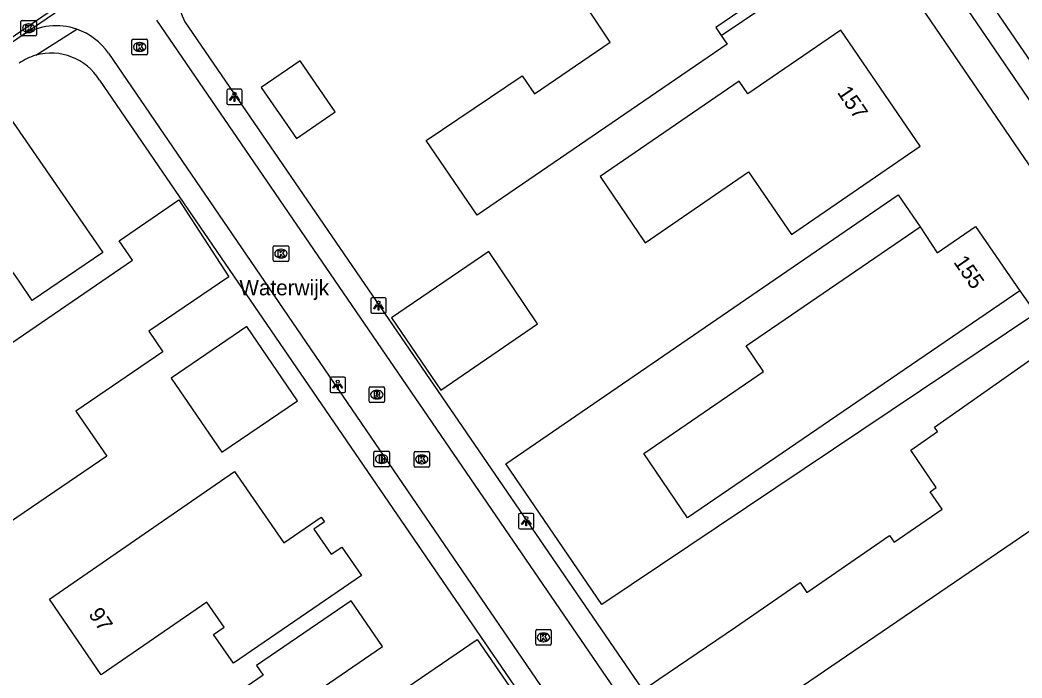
# Model space of a CAD drawing. Extents: x 155275 to 156263, y 382654 to 383635.
# Drawn here: x 155584 to 155648.7, y 383190.6 to 383233.1 of the extents above; entities that cross this region are included whole.
import ezdxf

# ---------------------------------------------------------------- set-up
doc = ezdxf.new("R2010")
doc.units = 0
for name, color, linetype in [('IMGEO_Brandkraan', 7, 'Continuous'), ('IMGEO_Hek', 7, 'Continuous'), ('IMGEO_Kolk', 7, 'Continuous'), ('IMGEO_Lichtpunt', 7, 'Continuous'), ('IMGEO_Openbare_ruimte_label', 7, 'Continuous'), ('IMGEO_Pand', 7, 'Continuous'), ('IMGEO_Pand_nummerreeks', 7, 'Continuous'), ('IMGEO_Pand_overbouw', 7, 'Continuous'), ('IMGEO_Rijbaan_lokaal_gesloten', 7, 'Continuous'), ('IMGEO_Rijbaan_lokaal_open', 7, 'Continuous'), ('IMGEO_Rioolput', 7, 'Continuous'), ('IMGEO_Voetpad_open', 7, 'Continuous')]:
    doc.layers.add(name, color=color, linetype=linetype)

msp = doc.modelspace()

# ---------------------------------------------------------------- linework, layer by layer
at = {"layer": 'IMGEO_Brandkraan'}
for p, q in [((155606.846, 383204.318), (155606.846, 383205.17)), ((155606.921, 383205.244), (155607.773, 383205.244)), ((155607.334, 383205.024), (155607.359, 383205.024)), ((155607.847, 383205.17), (155607.847, 383204.318)), ((155607.773, 383204.244), (155606.921, 383204.244)), ((155607.357, 383204.464), (155607.332, 383204.464))]:
    msp.add_line(p, q, dxfattribs=at)
for points in [[(155606.846, 383204.318), (155606.846, 383205.17)], [(155606.921, 383205.244), (155607.773, 383205.244)], [(155607.194, 383204.944), (155607.194, 383204.544), (155607.407, 383204.544)], [(155607.425, 383204.944), (155607.194, 383204.944)], [(155607.373, 383204.863), (155607.319, 383204.863), (155607.319, 383204.787)], [(155607.847, 383205.17), (155607.847, 383204.318)], [(155607.773, 383204.244), (155606.921, 383204.244)], [(155607.319, 383204.787), (155607.372, 383204.787)], [(155607.381, 383204.711), (155607.319, 383204.711), (155607.319, 383204.63)], [(155607.319, 383204.63), (155607.381, 383204.63)]]:
    msp.add_lwpolyline(points, dxfattribs=at)
for centre, radius, start, end in [((155606.923, 383205.168), 0.0765, 91.55205, 178.44795), ((155606.923, 383205.168), 0.0765, 91.55205, 178.44795), ((155607.374, 383204.825), 0.0379, 267.82845, 90.93552), ((155607.429, 383204.799), 0.145, 59.4692, 91.53667), ((155607.454, 383204.846), 0.0922, 285.51372, 58.15012), ((155607.771, 383205.168), 0.0765, 1.55205, 88.44795), ((155607.771, 383205.168), 0.0765, 1.55205, 88.44795), ((155606.923, 383204.32), 0.0765, 181.55205, 268.44795), ((155606.923, 383204.32), 0.0765, 181.55205, 268.44795), ((155607.382, 383204.67), 0.0404, 269.87594, 90.50774), ((155607.413, 383204.795), 0.251, 268.66757, 293.53466), ((155607.459, 383204.654), 0.105, 301.31148, 78.98903), ((155607.771, 383204.32), 0.0765, 271.55205, 358.44795), ((155607.771, 383204.32), 0.0765, 271.55205, 358.44795)]:
    msp.add_arc(centre, radius, start, end, dxfattribs=at)
for centre, major_axis, ratio, start_param, end_param in [((155607.333, 383204.744), (-0.387, 0.002), 0.722429, 4.712389, 7.853982), ((155607.358, 383204.744), (-0.39, 0.002), 0.717154, 1.570796, 4.712389)]:
    msp.add_ellipse(centre, major_axis=major_axis, ratio=ratio, start_param=start_param, end_param=end_param, dxfattribs=at)
at = {"layer": 'IMGEO_Hek'}
msp.add_lwpolyline([(155648.595, 383215.616), (155649.617, 383214.142), (155621.586, 383195.348), (155615.371, 383204.442), (155640.732, 383221.815), (155642.147, 383219.752)], dxfattribs=at)
at = {"layer": 'IMGEO_Kolk'}
for p, q in [((155584.041, 383232.149), (155584.041, 383233.001)), ((155584.116, 383233.075), (155584.968, 383233.075)), ((155584.529, 383232.855), (155584.554, 383232.855)), ((155585.042, 383233.001), (155585.042, 383232.149)), ((155584.968, 383232.075), (155584.116, 383232.075)), ((155584.552, 383232.295), (155584.527, 383232.295)), ((155591.214, 383230.938), (155591.214, 383231.79)), ((155591.289, 383231.864), (155592.141, 383231.864)), ((155591.702, 383231.644), (155591.727, 383231.644)), ((155592.215, 383231.79), (155592.215, 383230.938)), ((155592.141, 383230.864), (155591.289, 383230.864)), ((155591.725, 383231.084), (155591.7, 383231.084)), ((155600.341, 383217.588), (155600.341, 383218.44)), ((155600.416, 383218.514), (155601.268, 383218.514)), ((155601.342, 383218.44), (155601.342, 383217.588)), ((155600.829, 383218.294), (155600.854, 383218.294)), ((155601.268, 383217.514), (155600.416, 383217.514)), ((155600.852, 383217.734), (155600.827, 383217.734)), ((155609.442, 383204.296), (155609.442, 383205.148)), ((155609.517, 383205.222), (155610.369, 383205.222)), ((155609.93, 383205.002), (155609.955, 383205.002)), ((155610.443, 383205.148), (155610.443, 383204.296)), ((155610.369, 383204.222), (155609.517, 383204.222)), ((155609.953, 383204.442), (155609.928, 383204.442)), ((155617.305, 383192.796), (155617.305, 383193.648)), ((155617.38, 383193.722), (155618.232, 383193.722)), ((155617.793, 383193.502), (155617.818, 383193.502)), ((155618.306, 383193.648), (155618.306, 383192.796)), ((155618.232, 383192.722), (155617.38, 383192.722)), ((155617.816, 383192.942), (155617.791, 383192.942))]:
    msp.add_line(p, q, dxfattribs=at)
for points in [[(155584.041, 383232.149), (155584.041, 383233.001)], [(155584.116, 383233.075), (155584.968, 383233.075)], [(155584.362, 383232.775), (155584.485, 383232.775), (155584.485, 383232.624), (155584.615, 383232.775), (155584.779, 383232.775), (155584.633, 383232.624), (155584.786, 383232.375), (155584.634, 383232.375), (155584.549, 383232.539), (155584.485, 383232.472), (155584.485, 383232.375), (155584.362, 383232.375), (155584.362, 383232.775)], [(155585.042, 383233.001), (155585.042, 383232.149)], [(155584.968, 383232.075), (155584.116, 383232.075)], [(155591.214, 383230.938), (155591.214, 383231.79)], [(155591.289, 383231.864), (155592.141, 383231.864)], [(155591.535, 383231.564), (155591.658, 383231.564), (155591.658, 383231.413), (155591.788, 383231.564), (155591.952, 383231.564), (155591.806, 383231.413), (155591.959, 383231.164), (155591.807, 383231.164), (155591.722, 383231.328), (155591.658, 383231.261), (155591.658, 383231.164), (155591.535, 383231.164), (155591.535, 383231.564)], [(155592.215, 383231.79), (155592.215, 383230.938)], [(155592.141, 383230.864), (155591.289, 383230.864)], [(155600.341, 383217.588), (155600.341, 383218.44)], [(155600.416, 383218.514), (155601.268, 383218.514)], [(155601.342, 383218.44), (155601.342, 383217.588)], [(155600.662, 383218.214), (155600.785, 383218.214), (155600.785, 383218.063), (155600.915, 383218.214), (155601.079, 383218.214), (155600.933, 383218.063), (155601.086, 383217.814), (155600.934, 383217.814), (155600.849, 383217.978), (155600.785, 383217.911), (155600.785, 383217.814), (155600.662, 383217.814), (155600.662, 383218.214)], [(155601.268, 383217.514), (155600.416, 383217.514)], [(155609.442, 383204.296), (155609.442, 383205.148)], [(155609.517, 383205.222), (155610.369, 383205.222)], [(155609.763, 383204.922), (155609.886, 383204.922), (155609.886, 383204.771), (155610.016, 383204.922), (155610.18, 383204.922), (155610.034, 383204.771), (155610.187, 383204.522), (155610.035, 383204.522), (155609.95, 383204.686), (155609.886, 383204.619), (155609.886, 383204.522), (155609.763, 383204.522), (155609.763, 383204.922)], [(155610.443, 383205.148), (155610.443, 383204.296)], [(155610.369, 383204.222), (155609.517, 383204.222)], [(155617.305, 383192.796), (155617.305, 383193.648)], [(155617.38, 383193.722), (155618.232, 383193.722)], [(155617.626, 383193.422), (155617.749, 383193.422), (155617.749, 383193.271), (155617.879, 383193.422), (155618.043, 383193.422), (155617.897, 383193.271), (155618.05, 383193.022), (155617.898, 383193.022), (155617.813, 383193.186), (155617.749, 383193.119), (155617.749, 383193.022), (155617.626, 383193.022), (155617.626, 383193.422)], [(155618.306, 383193.648), (155618.306, 383192.796)], [(155618.232, 383192.722), (155617.38, 383192.722)]]:
    msp.add_lwpolyline(points, dxfattribs=at)
for centre, start, end in [((155584.118, 383232.999), 91.55205, 178.44795), ((155584.118, 383232.999), 91.55205, 178.44795), ((155584.966, 383232.999), 1.55205, 88.44795), ((155584.966, 383232.999), 1.55205, 88.44795), ((155584.118, 383232.151), 181.55205, 268.44795), ((155584.118, 383232.151), 181.55205, 268.44795), ((155584.966, 383232.151), 271.55205, 358.44795), ((155584.966, 383232.151), 271.55205, 358.44795), ((155591.291, 383231.788), 91.55205, 178.44795), ((155591.291, 383231.788), 91.55205, 178.44795), ((155592.139, 383231.788), 1.55205, 88.44795), ((155592.139, 383231.788), 1.55205, 88.44795), ((155591.291, 383230.94), 181.55205, 268.44795), ((155591.291, 383230.94), 181.55205, 268.44795), ((155592.139, 383230.94), 271.55205, 358.44795), ((155592.139, 383230.94), 271.55205, 358.44795), ((155600.418, 383218.438), 91.55205, 178.44795), ((155600.418, 383218.438), 91.55205, 178.44795), ((155601.266, 383218.438), 1.55205, 88.44795), ((155601.266, 383218.438), 1.55205, 88.44795), ((155600.418, 383217.59), 181.55205, 268.44795), ((155600.418, 383217.59), 181.55205, 268.44795), ((155601.266, 383217.59), 271.55205, 358.44795), ((155601.266, 383217.59), 271.55205, 358.44795), ((155609.519, 383205.146), 91.55205, 178.44795), ((155609.519, 383205.146), 91.55205, 178.44795), ((155610.367, 383205.146), 1.55205, 88.44795), ((155610.367, 383205.146), 1.55205, 88.44795), ((155609.519, 383204.298), 181.55205, 268.44795), ((155609.519, 383204.298), 181.55205, 268.44795), ((155610.367, 383204.298), 271.55205, 358.44795), ((155610.367, 383204.298), 271.55205, 358.44795), ((155617.382, 383193.646), 91.55205, 178.44795), ((155617.382, 383193.646), 91.55205, 178.44795), ((155618.23, 383193.646), 1.55205, 88.44795), ((155618.23, 383193.646), 1.55205, 88.44795), ((155617.382, 383192.798), 181.55205, 268.44795), ((155617.382, 383192.798), 181.55205, 268.44795), ((155618.23, 383192.798), 271.55205, 358.44795), ((155618.23, 383192.798), 271.55205, 358.44795)]:
    msp.add_arc(centre, 0.0765, start, end, dxfattribs=at)
for centre, major_axis, ratio, start_param, end_param in [((155584.528, 383232.575), (-0.387, 0.002), 0.722429, 4.712389, 7.853982), ((155584.553, 383232.575), (-0.39, 0.002), 0.717154, 1.570796, 4.712389), ((155591.701, 383231.364), (-0.387, 0.002), 0.722429, 4.712389, 7.853982), ((155591.726, 383231.364), (-0.39, 0.002), 0.717154, 1.570796, 4.712389), ((155600.828, 383218.014), (-0.387, 0.002), 0.722429, 4.712389, 7.853982), ((155600.853, 383218.014), (-0.39, 0.002), 0.717154, 1.570796, 4.712389), ((155609.929, 383204.722), (-0.387, 0.002), 0.722429, 4.712389, 7.853982), ((155609.954, 383204.722), (-0.39, 0.002), 0.717154, 1.570796, 4.712389), ((155617.792, 383193.222), (-0.387, 0.002), 0.722429, 4.712389, 7.853982), ((155617.817, 383193.222), (-0.39, 0.002), 0.717154, 1.570796, 4.712389)]:
    msp.add_ellipse(centre, major_axis=major_axis, ratio=ratio, start_param=start_param, end_param=end_param, dxfattribs=at)
at = {"layer": 'IMGEO_Lichtpunt'}
for p, q in [((155597.341, 383228.538), (155597.341, 383227.731)), ((155597.341, 383228.538), (155597.341, 383227.731)), ((155598.243, 383228.633), (155597.435, 383228.633)), ((155598.243, 383228.633), (155597.435, 383228.633)), ((155598.337, 383227.731), (155598.337, 383228.538)), ((155598.337, 383227.731), (155598.337, 383228.538)), ((155597.435, 383227.637), (155598.243, 383227.637)), ((155597.435, 383227.637), (155598.243, 383227.637)), ((155606.647, 383215.06), (155606.647, 383214.253)), ((155606.647, 383215.06), (155606.647, 383214.253)), ((155607.549, 383215.155), (155606.741, 383215.155)), ((155607.549, 383215.155), (155606.741, 383215.155)), ((155607.643, 383214.253), (155607.643, 383215.06)), ((155607.643, 383214.253), (155607.643, 383215.06)), ((155606.741, 383214.159), (155607.549, 383214.159)), ((155606.741, 383214.159), (155607.549, 383214.159)), ((155604.918, 383210.038), (155604.11, 383210.038)), ((155604.918, 383210.038), (155604.11, 383210.038)), ((155604.016, 383209.943), (155604.016, 383209.136)), ((155604.016, 383209.943), (155604.016, 383209.136)), ((155605.012, 383209.136), (155605.012, 383209.943)), ((155605.012, 383209.136), (155605.012, 383209.943)), ((155604.11, 383209.042), (155604.918, 383209.042)), ((155604.11, 383209.042), (155604.918, 383209.042)), ((155616.197, 383201.14), (155616.197, 383200.333)), ((155616.197, 383201.14), (155616.197, 383200.333)), ((155617.099, 383201.235), (155616.291, 383201.235)), ((155617.099, 383201.235), (155616.291, 383201.235)), ((155617.193, 383200.333), (155617.193, 383201.14)), ((155617.193, 383200.333), (155617.193, 383201.14)), ((155616.291, 383200.239), (155617.099, 383200.239)), ((155616.291, 383200.239), (155617.099, 383200.239))]:
    msp.add_line(p, q, dxfattribs=at)
for points in [[(155597.715, 383228.202), (155597.754, 383228.174), (155597.566, 383227.912), (155597.528, 383227.939), (155597.715, 383228.202)], [(155597.817, 383228.154), (155597.864, 383228.154), (155597.864, 383227.832), (155597.817, 383227.832), (155597.817, 383228.154)], [(155597.927, 383228.174), (155597.965, 383228.201), (155598.152, 383227.939), (155598.113, 383227.911), (155597.927, 383228.174)], [(155607.021, 383214.724), (155607.06, 383214.696), (155606.872, 383214.434), (155606.834, 383214.461), (155607.021, 383214.724)], [(155607.123, 383214.676), (155607.17, 383214.676), (155607.17, 383214.354), (155607.123, 383214.354), (155607.123, 383214.676)], [(155607.233, 383214.696), (155607.271, 383214.723), (155607.458, 383214.461), (155607.419, 383214.433), (155607.233, 383214.696)], [(155604.39, 383209.607), (155604.429, 383209.579), (155604.241, 383209.317), (155604.203, 383209.344), (155604.39, 383209.607)], [(155604.492, 383209.559), (155604.539, 383209.559), (155604.539, 383209.237), (155604.492, 383209.237), (155604.492, 383209.559)], [(155604.602, 383209.579), (155604.64, 383209.606), (155604.827, 383209.344), (155604.788, 383209.316), (155604.602, 383209.579)], [(155616.571, 383200.804), (155616.61, 383200.776), (155616.422, 383200.514), (155616.384, 383200.541), (155616.571, 383200.804)], [(155616.673, 383200.756), (155616.72, 383200.756), (155616.72, 383200.434), (155616.673, 383200.434), (155616.673, 383200.756)], [(155616.783, 383200.776), (155616.821, 383200.803), (155617.008, 383200.541), (155616.969, 383200.513), (155616.783, 383200.776)]]:
    msp.add_lwpolyline(points, dxfattribs=at)
for centre in [(155597.84, 383228.336), (155607.146, 383214.858), (155604.515, 383209.741), (155616.696, 383200.938)]:
    msp.add_circle(centre, 0.0994, dxfattribs=at)
for centre, start, end in [((155597.435, 383228.538), 90, 180), ((155597.435, 383228.538), 90, 180), ((155598.243, 383228.538), 0, 90), ((155598.243, 383228.538), 0, 90), ((155597.435, 383227.731), 180, 270), ((155597.435, 383227.731), 180, 270), ((155598.243, 383227.731), 270, 0), ((155598.243, 383227.731), 270, 360), ((155606.741, 383215.06), 90, 180), ((155606.741, 383215.06), 90, 180), ((155607.549, 383215.06), 0, 90), ((155607.549, 383215.06), 0, 90), ((155606.741, 383214.253), 180, 270), ((155606.741, 383214.253), 180, 270), ((155607.549, 383214.253), 270, 0), ((155607.549, 383214.253), 270, 360), ((155604.11, 383209.943), 90, 180), ((155604.11, 383209.943), 90, 180), ((155604.918, 383209.943), 0, 90), ((155604.918, 383209.943), 0, 90), ((155604.11, 383209.136), 180, 270), ((155604.11, 383209.136), 180, 270), ((155604.918, 383209.136), 270, 0), ((155604.918, 383209.136), 270, 360), ((155616.291, 383201.14), 90, 180), ((155616.291, 383201.14), 90, 180), ((155617.099, 383201.14), 0, 90), ((155617.099, 383201.14), 0, 90), ((155616.291, 383200.333), 180, 270), ((155616.291, 383200.333), 180, 270), ((155617.099, 383200.333), 270, 0), ((155617.099, 383200.333), 270, 360)]:
    msp.add_arc(centre, 0.0946, start, end, dxfattribs=at)
at = {"layer": 'IMGEO_Pand'}
for points in [[(155613.517, 383220.5), (155610.232, 383225.31), (155616.421, 383229.504), (155617.218, 383228.328), (155622.118, 383231.675), (155620.516, 383234.054), (155631.041, 383241.229), (155634.391, 383236.35), (155628.941, 383232.613), (155629.295, 383232.095), (155629.678, 383231.535), (155613.517, 383220.5)], [(155631.002, 383228.345), (155630.451, 383229.15), (155621.466, 383222.996), (155624.382, 383218.715), (155631.05, 383223.3), (155633.827, 383219.246), (155642.154, 383224.949), (155637.024, 383232.455), (155631.002, 383228.345)], [(155599.571, 383228.748), (155601.838, 383225.442), (155604.346, 383227.163), (155602.079, 383230.468), (155599.571, 383228.748)], [(155584.774, 383214.992), (155583.922, 383216.23), (155583.324, 383217.098), (155580.226, 383214.965), (155580.584, 383214.427), (155576.269, 383211.494), (155572.408, 383217.137), (155572.108, 383217.575), (155576.436, 383220.502), (155576.715, 383220.112), (155577.059, 383219.632), (155580.446, 383221.97), (155580.113, 383222.457), (155579.091, 383223.95), (155583.312, 383226.836), (155589.336, 383218.088), (155584.774, 383214.992)], [(155592.312, 383213.001), (155593.218, 383211.678), (155587.591, 383207.828), (155589.586, 383204.937), (155579.829, 383198.294), (155576.827, 383202.713), (155577.169, 383202.951), (155575.704, 383205.114), (155577.648, 383206.44), (155576.788, 383207.699), (155591.242, 383217.581), (155590.383, 383218.839), (155594.25, 383221.479), (155597.478, 383216.522), (155592.312, 383213.001)], [(155642.147, 383219.752), (155643.248, 383218.069), (155645.721, 383219.758), (155648.595, 383215.616), (155627.112, 383200.936), (155624.286, 383205.104), (155632.033, 383210.4), (155630.9, 383212.049), (155642.147, 383219.752)], [(155611.17, 383209.201), (155617.431, 383213.482), (155614.27, 383218.141), (155607.982, 383213.862), (155611.17, 383209.201)], [(155598.638, 383213.297), (155593.753, 383209.966), (155597.018, 383205.176), (155601.903, 383208.507), (155598.638, 383213.297)], [(155650.839, 383212.255), (155654.9, 383206.346), (155651.66, 383204.069), (155651.234, 383203.771), (155652.097, 383202.543), (155652.522, 383202.842), (155652.762, 383202.5), (155627.57, 383185.305), (155624.415, 383189.945), (155625.261, 383190.513), (155630.206, 383193.892), (155634.389, 383196.757), (155634.819, 383196.13), (155640.175, 383199.802), (155640.467, 383199.372), (155643.571, 383201.501), (155642.786, 383202.617), (155643.191, 383202.9), (155641.554, 383205.325), (155643.277, 383206.53), (155643.083, 383206.807), (155650.839, 383212.255)], [(155597.773, 383191.557), (155596.492, 383193.406), (155597.166, 383193.873), (155596.056, 383195.486), (155589.234, 383190.812), (155585.877, 383195.696), (155597.843, 383203.941), (155601.024, 383199.326), (155603.433, 383200.986), (155603.646, 383200.678), (155602.972, 383200.212), (155604.094, 383198.589), (155604.768, 383199.055), (155606.038, 383197.219), (155597.773, 383191.557)], [(155601.727, 383188.737), (155607.409, 383192.632), (155605.382, 383195.589), (155599.266, 383191.396), (155599.692, 383190.774), (155592.109, 383185.575), (155595.866, 383180.083), (155599.389, 383182.497), (155599.761, 383181.944), (155600.389, 383181.011), (155604.906, 383184.1), (155601.727, 383188.737)], [(155610.896, 383186.311), (155608.57, 383189.699), (155613.515, 383193.095), (155615.842, 383189.707)]]:
    msp.add_lwpolyline(points, dxfattribs=at)
at = {"layer": 'IMGEO_Pand_overbouw'}
msp.add_lwpolyline([(155629.295, 383232.095), (155634.746, 383235.785), (155634.391, 383236.35), (155628.941, 383232.613)], close=True, dxfattribs=at)
at = {"layer": 'IMGEO_Rijbaan_lokaal_gesloten'}
for points in [[(155619.924, 383262.117), (155620.091, 383261.877), (155574.69, 383230.764), (155525.625, 383197.223), (155478.919, 383165.304), (155481.12, 383162.042), (155527.802, 383193.934), (155576.261, 383227.078), (155622.367, 383258.594), (155622.544, 383258.352)], [(155670.058, 383200.101), (155632.271, 383255.325)], [(155593.704, 383238.651), (155584.174, 383232.141)], [(155584.174, 383232.141), (155576.498, 383226.897), (155527.911, 383193.645), (155526.506, 383192.686)]]:
    msp.add_lwpolyline(points, dxfattribs=at)
at = {"layer": 'IMGEO_Rijbaan_lokaal_open'}
for points in [[(155634.823, 383171.29), (155635.04, 383171.44), (155592.812, 383233.101)], [(155589.707, 383230.961), (155631.867, 383169.258)]]:
    msp.add_lwpolyline(points, dxfattribs=at)
for centre, radius, start, end in [((155586.307, 383228.581), 4.15, 71.08988, 120.9247), ((155586.304, 383228.576), 4.156, 35.02378, 71.0671)]:
    msp.add_arc(centre, radius, start, end, dxfattribs=at)
at = {"layer": 'IMGEO_Rioolput'}
for p, q in [((155606.614, 383209.405), (155607.466, 383209.405)), ((155606.539, 383208.479), (155606.539, 383209.331)), ((155607.027, 383209.185), (155607.052, 383209.185)), ((155607.54, 383209.331), (155607.54, 383208.479)), ((155607.466, 383208.405), (155606.614, 383208.405)), ((155607.05, 383208.625), (155607.025, 383208.625))]:
    msp.add_line(p, q, dxfattribs=at)
for points in [[(155606.614, 383209.405), (155607.466, 383209.405)], [(155606.539, 383208.479), (155606.539, 383209.331)], [(155607.128, 383209.103), (155606.876, 383209.105), (155606.876, 383208.705)], [(155606.876, 383208.705), (155607, 383208.705), (155607, 383208.867), (155607.011, 383208.867)], [(155607.054, 383209.024), (155607, 383209.024), (155607, 383208.943)], [(155607, 383208.943), (155607.052, 383208.943)], [(155607.058, 383208.838), (155607.129, 383208.705), (155607.269, 383208.705), (155607.204, 383208.831)], [(155607.54, 383209.331), (155607.54, 383208.479)], [(155607.466, 383208.405), (155606.614, 383208.405)]]:
    msp.add_lwpolyline(points, dxfattribs=at)
for centre, radius, start, end in [((155606.616, 383209.329), 0.0765, 91.55205, 178.44795), ((155606.616, 383209.329), 0.0765, 91.55205, 178.44795), ((155607.464, 383209.329), 0.0765, 1.55205, 88.44795), ((155607.464, 383209.329), 0.0765, 1.55205, 88.44795), ((155607.01, 383208.814), 0.0533, 26.02933, 88.69889), ((155607.036, 383209.132), 0.19, 274.7715, 282.96867), ((155607.06, 383208.928), 0.0964, 77.00612, 93.18647), ((155607.074, 383208.985), 0.0378, 276.66336, 79.67722), ((155607.127, 383208.993), 0.109, 350.36119, 89.41601), ((155607.125, 383208.993), 0.112, 277.58423, 350.98172), ((155607.109, 383208.778), 0.108, 29.51342, 73.79051), ((155606.616, 383208.481), 0.0765, 181.55205, 268.44795), ((155606.616, 383208.481), 0.0765, 181.55205, 268.44795), ((155607.464, 383208.481), 0.0765, 271.55205, 358.44795), ((155607.464, 383208.481), 0.0765, 271.55205, 358.44795)]:
    msp.add_arc(centre, radius, start, end, dxfattribs=at)
for centre, major_axis, ratio, start_param, end_param in [((155607.026, 383208.905), (-0.387, 0.002), 0.722429, 4.712389, 7.853982), ((155607.051, 383208.905), (-0.39, 0.002), 0.717154, 1.570796, 4.712389)]:
    msp.add_ellipse(centre, major_axis=major_axis, ratio=ratio, start_param=start_param, end_param=end_param, dxfattribs=at)
at = {"layer": 'IMGEO_Voetpad_open'}
for points in [[(155668.128, 383196.041), (155626.917, 383256.363), (155625.364, 383258.662)], [(155630.285, 383255.634), (155668.768, 383199.296), (155670.058, 383200.101)], [(155594.627, 383232.993), (155628.132, 383184.122), (155632.891, 383177.182), (155632.967, 383177.231)], [(155585.006, 383230.825), (155587.652, 383232.507)], [(155589.111, 383229.212), (155625.107, 383176.674)]]:
    msp.add_lwpolyline(points, dxfattribs=at)
for centre, radius, start, end in [((155598.615, 383234.999), 4.464, 125.71454, 206.70198), ((155585.998, 383227.336), 3.627, 105.87674, 124.902), ((155586, 383227.326), 3.638, 31.23137, 105.86539)]:
    msp.add_arc(centre, radius, start, end, dxfattribs=at)

# ---------------------------------------------------------------- texts
at = {"layer": 'IMGEO_Openbare_ruimte_label'}
msp.add_text('Waterwijk', height=1, rotation=0, dxfattribs=at).set_placement((155598.158, 383215.318))
at = {"layer": 'IMGEO_Pand_nummerreeks'}
for s, rotation, p in [('157', 304.34861, (155636.752, 383228.423)), ('155', 304.75541, (155644.27, 383217.464)), ('97', 304.50331, (155588.371, 383194.716))]:
    msp.add_text(s, height=1, rotation=rotation, dxfattribs=at).set_placement(p)

doc.saveas('drawing.dxf')
